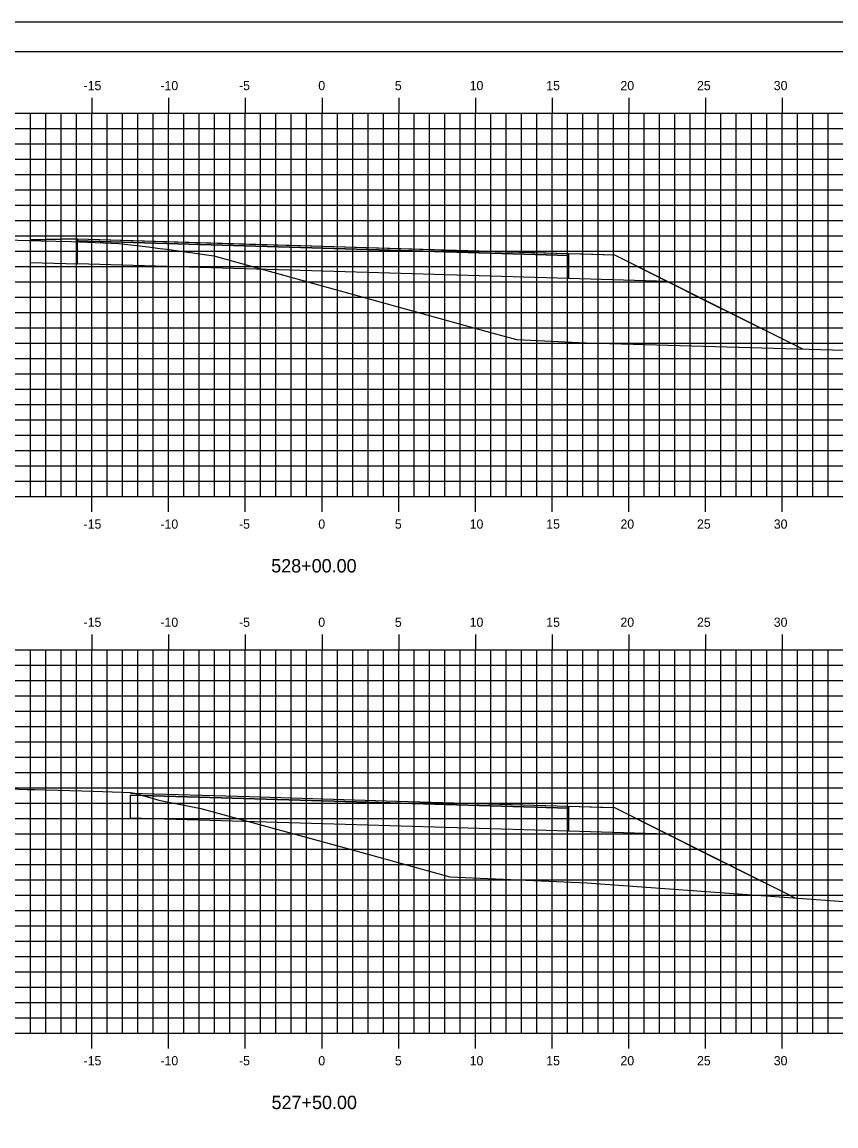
# Model space of a CAD drawing. Extents: x 1168600 to 1177589, y 610178 to 611246.
# Drawn here: x 1176150.8 to 1176203.9, y 610306.7 to 610378.7 of the extents above; entities that cross this region are included whole.
import ezdxf

# ---------------------------------------------------------------- set-up
doc = ezdxf.new("R2010")
doc.units = 0
for name, color, linetype in [('_Construction', 7, 'Continuous'), ('_Station Equation', 7, 'Continuous'), ('D_Roadway_Edge_TW', 7, 'Continuous'), ('D_Roadway_SubGrade', 7, 'Continuous'), ('D_Slope_Direction', 7, 'Continuous'), ('D_Text_Standard', 7, 'Continuous'), ('DIMENSIONS', 7, 'Continuous'), ('H_V ANNOTATION', 7, 'Continuous'), ('MAJOR', 7, 'Continuous'), ('MATCH LINES', 7, 'Continuous'), ('MINOR', 7, 'Continuous')]:
    doc.layers.add(name, color=color, linetype=linetype)

msp = doc.modelspace()

# ---------------------------------------------------------------- linework, layer by layer
at = {"layer": '_Construction'}
msp.add_line((1176255.385, 610376.801), (1176095.385, 610376.801), dxfattribs=at)
msp.add_lwpolyline([(1176087.292, 610268.742), (1176257.292, 610268.742), (1176257.292, 610378.742), (1176087.292, 610378.742)], close=True, dxfattribs=at)
at = {"layer": '_Station Equation'}
for points in [[(1176149.008, 610364.563), (1176152.066, 610364.48), (1176154.048, 610364.427), (1176156.647, 610364.329), (1176157.16, 610364.31), (1176159.056, 610364.077), (1176159.806, 610363.98), (1176160.276, 610363.929), (1176163.329, 610363.5), (1176181.466, 610358.473), (1176183.072, 610358.032), (1176187.595, 610357.827), (1176211.303, 610357.15), (1176217.304, 610356.998), (1176239.288, 610356.319), (1176240.385, 610356.32)], [(1176147.381, 610328.848), (1176151.17, 610328.694), (1176151.247, 610328.691), (1176151.637, 610328.68), (1176155.483, 610328.577), (1176156.716, 610328.538), (1176157.906, 610328.503), (1176158.154, 610328.444), (1176159.158, 610328.172), (1176159.739, 610328.004), (1176162.489, 610327.443), (1176172.278, 610324.774), (1176178.728, 610323.005), (1176187.649, 610322.601), (1176205.3, 610321.33), (1176218.945, 610320.766), (1176231.601, 610319.972), (1176240.385, 610319.818)]]:
    msp.add_lwpolyline(points, dxfattribs=at)
at = {"layer": 'D_Roadway_Edge_TW'}
msp.add_lwpolyline([(1176154.448, 610364.478), (1176154.448, 610364.603), (1176170.447, 610364.123), (1176186.447, 610363.643), (1176186.447, 610363.518), (1176170.447, 610363.998)], close=True, dxfattribs=at)
at = {"layer": 'D_Roadway_SubGrade'}
for points in [[(1176154.448, 610364.603), (1176151.448, 610364.543), (1176151.359, 610364.499), (1176151.359, 610363.071), (1176154.448, 610362.978)], [(1176154.448, 610362.978), (1176154.448, 610364.478), (1176170.447, 610363.998), (1176186.447, 610363.518), (1176186.447, 610362.018), (1176170.447, 610362.498)], [(1176186.447, 610363.643), (1176189.447, 610363.553), (1176192.904, 610361.825), (1176186.447, 610362.018)], [(1176157.906, 610326.831), (1176157.906, 610328.331), (1176170.447, 610327.954), (1176186.447, 610327.474), (1176186.447, 610325.974), (1176170.447, 610326.454)], [(1176186.447, 610327.599), (1176189.447, 610327.509), (1176192.904, 610325.781), (1176186.447, 610325.974)]]:
    msp.add_lwpolyline(points, close=True, dxfattribs=at)
at = {"layer": 'D_Slope_Direction'}
for points in [[(1176189.447, 610363.553), (1176200.53, 610358.012)], [(1176189.447, 610327.509), (1176200.53, 610321.968)]]:
    msp.add_lwpolyline(points, dxfattribs=at)
at = {"layer": 'D_Text_Standard'}
for points in [[(1176151.359, 610364.499), (1176151.359, 610364.499), (1176151.448, 610364.543), (1176152.348, 610364.561), (1176154.448, 610364.603), (1176165.66, 610364.268), (1176170.447, 610364.123), (1176181.66, 610363.788), (1176186.447, 610363.643), (1176187.347, 610363.616), (1176189.447, 610363.553), (1176191.868, 610362.343), (1176192.904, 610361.825), (1176195.195, 610360.679), (1176200.53, 610358.012), (1176201.015, 610357.77), (1176201.706, 610357.424)], [(1176157.906, 610328.456), (1176165.66, 610328.224), (1176170.447, 610328.079), (1176175.26, 610327.934), (1176186.447, 610327.599), (1176188.548, 610327.536), (1176189.447, 610327.509), (1176191.868, 610326.299), (1176192.904, 610325.781), (1176195.195, 610324.635), (1176200.53, 610321.968), (1176200.582, 610321.942), (1176201.217, 610321.624)]]:
    msp.add_lwpolyline(points, dxfattribs=at)
at = {"layer": 'DIMENSIONS'}
for points in [[(1176154.448, 610364.478), (1176154.448, 610364.478), (1176170.447, 610363.998), (1176186.447, 610363.518), (1176186.447, 610363.518), (1176170.447, 610363.998)], [(1176157.906, 610328.331), (1176157.906, 610328.331), (1176170.447, 610327.954), (1176186.447, 610327.474), (1176186.447, 610327.474), (1176170.447, 610327.954)]]:
    msp.add_lwpolyline(points, close=True, dxfattribs=at)
for points in [[(1176154.448, 610364.478), (1176154.448, 610364.478)], [(1176154.448, 610364.478), (1176154.448, 610364.478)], [(1176186.447, 610363.518), (1176186.447, 610363.518)], [(1176186.447, 610363.518), (1176186.447, 610363.518)], [(1176154.448, 610328.434), (1176154.448, 610328.434)], [(1176154.448, 610328.434), (1176154.448, 610328.434)], [(1176186.447, 610327.474), (1176186.447, 610327.474)], [(1176186.447, 610327.474), (1176186.447, 610327.474)]]:
    msp.add_lwpolyline(points, dxfattribs=at)
at = {"layer": 'MAJOR'}
for p, q in [((1176155.385, 610373.803), (1176155.385, 610372.801)), ((1176160.385, 610373.803), (1176160.385, 610372.801)), ((1176165.385, 610373.803), (1176165.385, 610372.801)), ((1176170.385, 610373.803), (1176170.385, 610372.801)), ((1176175.385, 610373.803), (1176175.385, 610372.801)), ((1176180.385, 610373.803), (1176180.385, 610372.801)), ((1176185.385, 610373.803), (1176185.385, 610372.801)), ((1176190.385, 610373.803), (1176190.385, 610372.801)), ((1176195.385, 610373.803), (1176195.385, 610372.801)), ((1176200.385, 610373.803), (1176200.385, 610372.801)), ((1176100.385, 610372.801), (1176240.385, 610372.801)), ((1176100.385, 610372.801), (1176240.385, 610372.801)), ((1176155.385, 610347.801), (1176155.385, 610372.801)), ((1176160.385, 610347.801), (1176160.385, 610372.801)), ((1176165.385, 610347.801), (1176165.385, 610372.801)), ((1176170.385, 610347.801), (1176170.385, 610372.801)), ((1176175.385, 610347.801), (1176175.385, 610372.801)), ((1176180.385, 610347.801), (1176180.385, 610372.801)), ((1176185.385, 610347.801), (1176185.385, 610372.801)), ((1176190.385, 610347.801), (1176190.385, 610372.801)), ((1176195.385, 610347.801), (1176195.385, 610372.801)), ((1176200.385, 610347.801), (1176200.385, 610372.801)), ((1176100.385, 610367.801), (1176240.385, 610367.801)), ((1176100.385, 610362.801), (1176240.385, 610362.801)), ((1176100.385, 610357.801), (1176240.385, 610357.801)), ((1176100.385, 610352.801), (1176240.385, 610352.801)), ((1176100.385, 610347.801), (1176240.385, 610347.801)), ((1176100.385, 610347.801), (1176240.385, 610347.801)), ((1176155.385, 610346.799), (1176155.385, 610347.801)), ((1176160.385, 610346.799), (1176160.385, 610347.801)), ((1176165.385, 610346.799), (1176165.385, 610347.801)), ((1176170.385, 610346.799), (1176170.385, 610347.801)), ((1176175.385, 610346.799), (1176175.385, 610347.801)), ((1176180.385, 610346.799), (1176180.385, 610347.801)), ((1176185.385, 610346.799), (1176185.385, 610347.801)), ((1176190.385, 610346.799), (1176190.385, 610347.801)), ((1176195.385, 610346.799), (1176195.385, 610347.801)), ((1176200.385, 610346.799), (1176200.385, 610347.801)), ((1176155.385, 610338.803), (1176155.385, 610337.801)), ((1176160.385, 610338.803), (1176160.385, 610337.801)), ((1176165.385, 610338.803), (1176165.385, 610337.801)), ((1176170.385, 610338.803), (1176170.385, 610337.801)), ((1176175.385, 610338.803), (1176175.385, 610337.801)), ((1176180.385, 610338.803), (1176180.385, 610337.801)), ((1176185.385, 610338.803), (1176185.385, 610337.801)), ((1176190.385, 610338.803), (1176190.385, 610337.801)), ((1176195.385, 610338.803), (1176195.385, 610337.801)), ((1176200.385, 610338.803), (1176200.385, 610337.801)), ((1176100.385, 610337.801), (1176240.385, 610337.801)), ((1176100.385, 610337.801), (1176240.385, 610337.801)), ((1176155.385, 610312.801), (1176155.385, 610337.801)), ((1176160.385, 610312.801), (1176160.385, 610337.801)), ((1176165.385, 610312.801), (1176165.385, 610337.801)), ((1176170.385, 610312.801), (1176170.385, 610337.801)), ((1176175.385, 610312.801), (1176175.385, 610337.801)), ((1176180.385, 610312.801), (1176180.385, 610337.801)), ((1176185.385, 610312.801), (1176185.385, 610337.801)), ((1176190.385, 610312.801), (1176190.385, 610337.801)), ((1176195.385, 610312.801), (1176195.385, 610337.801)), ((1176200.385, 610312.801), (1176200.385, 610337.801)), ((1176100.385, 610332.801), (1176240.385, 610332.801)), ((1176100.385, 610327.801), (1176240.385, 610327.801)), ((1176100.385, 610322.801), (1176240.385, 610322.801)), ((1176100.385, 610317.801), (1176240.385, 610317.801)), ((1176100.385, 610312.801), (1176240.385, 610312.801)), ((1176100.385, 610312.801), (1176240.385, 610312.801)), ((1176155.385, 610311.799), (1176155.385, 610312.801)), ((1176160.385, 610311.799), (1176160.385, 610312.801)), ((1176165.385, 610311.799), (1176165.385, 610312.801)), ((1176170.385, 610311.799), (1176170.385, 610312.801)), ((1176175.385, 610311.799), (1176175.385, 610312.801)), ((1176180.385, 610311.799), (1176180.385, 610312.801)), ((1176185.385, 610311.799), (1176185.385, 610312.801)), ((1176190.385, 610311.799), (1176190.385, 610312.801)), ((1176195.385, 610311.799), (1176195.385, 610312.801)), ((1176200.385, 610311.799), (1176200.385, 610312.801))]:
    msp.add_line(p, q, dxfattribs=at)
at = {"layer": 'MATCH LINES'}
for points in [[(1176154.448, 610364.603), (1176154.448, 610364.478)], [(1176186.447, 610363.643), (1176186.447, 610363.518)], [(1176186.447, 610327.599), (1176186.447, 610327.474)]]:
    msp.add_lwpolyline(points, dxfattribs=at)
at = {"layer": 'MINOR'}
for p, q in [((1176151.385, 610347.801), (1176151.385, 610372.801)), ((1176152.385, 610347.801), (1176152.385, 610372.801)), ((1176153.385, 610347.801), (1176153.385, 610372.801)), ((1176154.385, 610347.801), (1176154.385, 610372.801)), ((1176156.385, 610347.801), (1176156.385, 610372.801)), ((1176157.385, 610347.801), (1176157.385, 610372.801)), ((1176158.385, 610347.801), (1176158.385, 610372.801)), ((1176159.385, 610347.801), (1176159.385, 610372.801)), ((1176161.385, 610347.801), (1176161.385, 610372.801)), ((1176162.385, 610347.801), (1176162.385, 610372.801)), ((1176163.385, 610347.801), (1176163.385, 610372.801)), ((1176164.385, 610347.801), (1176164.385, 610372.801)), ((1176166.385, 610347.801), (1176166.385, 610372.801)), ((1176167.385, 610347.801), (1176167.385, 610372.801)), ((1176168.385, 610347.801), (1176168.385, 610372.801)), ((1176169.385, 610347.801), (1176169.385, 610372.801)), ((1176171.385, 610347.801), (1176171.385, 610372.801)), ((1176172.385, 610347.801), (1176172.385, 610372.801)), ((1176173.385, 610347.801), (1176173.385, 610372.801)), ((1176174.385, 610347.801), (1176174.385, 610372.801)), ((1176176.385, 610347.801), (1176176.385, 610372.801)), ((1176177.385, 610347.801), (1176177.385, 610372.801)), ((1176178.385, 610347.801), (1176178.385, 610372.801)), ((1176179.385, 610347.801), (1176179.385, 610372.801)), ((1176181.385, 610347.801), (1176181.385, 610372.801)), ((1176182.385, 610347.801), (1176182.385, 610372.801)), ((1176183.385, 610347.801), (1176183.385, 610372.801)), ((1176184.385, 610347.801), (1176184.385, 610372.801)), ((1176186.385, 610347.801), (1176186.385, 610372.801)), ((1176187.385, 610347.801), (1176187.385, 610372.801)), ((1176188.385, 610347.801), (1176188.385, 610372.801)), ((1176189.385, 610347.801), (1176189.385, 610372.801)), ((1176191.385, 610347.801), (1176191.385, 610372.801)), ((1176192.385, 610347.801), (1176192.385, 610372.801)), ((1176193.385, 610347.801), (1176193.385, 610372.801)), ((1176194.385, 610347.801), (1176194.385, 610372.801)), ((1176196.385, 610347.801), (1176196.385, 610372.801)), ((1176197.385, 610347.801), (1176197.385, 610372.801)), ((1176198.385, 610347.801), (1176198.385, 610372.801)), ((1176199.385, 610347.801), (1176199.385, 610372.801)), ((1176201.385, 610347.801), (1176201.385, 610372.801)), ((1176202.385, 610347.801), (1176202.385, 610372.801)), ((1176203.385, 610347.801), (1176203.385, 610372.801)), ((1176100.385, 610371.801), (1176240.385, 610371.801)), ((1176100.385, 610370.801), (1176240.385, 610370.801)), ((1176100.385, 610369.801), (1176240.385, 610369.801)), ((1176100.385, 610368.801), (1176240.385, 610368.801)), ((1176100.385, 610366.801), (1176240.385, 610366.801)), ((1176100.385, 610365.801), (1176240.385, 610365.801)), ((1176100.385, 610364.801), (1176240.385, 610364.801)), ((1176100.385, 610363.801), (1176240.385, 610363.801)), ((1176100.385, 610361.801), (1176240.385, 610361.801)), ((1176100.385, 610360.801), (1176240.385, 610360.801)), ((1176100.385, 610359.801), (1176240.385, 610359.801)), ((1176100.385, 610358.801), (1176240.385, 610358.801)), ((1176100.385, 610356.801), (1176240.385, 610356.801)), ((1176100.385, 610355.801), (1176240.385, 610355.801)), ((1176100.385, 610354.801), (1176240.385, 610354.801)), ((1176100.385, 610353.801), (1176240.385, 610353.801)), ((1176100.385, 610351.801), (1176240.385, 610351.801)), ((1176100.385, 610350.801), (1176240.385, 610350.801)), ((1176100.385, 610349.801), (1176240.385, 610349.801)), ((1176100.385, 610348.801), (1176240.385, 610348.801)), ((1176151.385, 610312.801), (1176151.385, 610337.801)), ((1176152.385, 610312.801), (1176152.385, 610337.801)), ((1176153.385, 610312.801), (1176153.385, 610337.801)), ((1176154.385, 610312.801), (1176154.385, 610337.801)), ((1176156.385, 610312.801), (1176156.385, 610337.801)), ((1176157.385, 610312.801), (1176157.385, 610337.801)), ((1176158.385, 610312.801), (1176158.385, 610337.801)), ((1176159.385, 610312.801), (1176159.385, 610337.801)), ((1176161.385, 610312.801), (1176161.385, 610337.801)), ((1176162.385, 610312.801), (1176162.385, 610337.801)), ((1176163.385, 610312.801), (1176163.385, 610337.801)), ((1176164.385, 610312.801), (1176164.385, 610337.801)), ((1176166.385, 610312.801), (1176166.385, 610337.801)), ((1176167.385, 610312.801), (1176167.385, 610337.801)), ((1176168.385, 610312.801), (1176168.385, 610337.801)), ((1176169.385, 610312.801), (1176169.385, 610337.801)), ((1176171.385, 610312.801), (1176171.385, 610337.801)), ((1176172.385, 610312.801), (1176172.385, 610337.801)), ((1176173.385, 610312.801), (1176173.385, 610337.801)), ((1176174.385, 610312.801), (1176174.385, 610337.801)), ((1176176.385, 610312.801), (1176176.385, 610337.801)), ((1176177.385, 610312.801), (1176177.385, 610337.801)), ((1176178.385, 610312.801), (1176178.385, 610337.801)), ((1176179.385, 610312.801), (1176179.385, 610337.801)), ((1176181.385, 610312.801), (1176181.385, 610337.801)), ((1176182.385, 610312.801), (1176182.385, 610337.801)), ((1176183.385, 610312.801), (1176183.385, 610337.801)), ((1176184.385, 610312.801), (1176184.385, 610337.801)), ((1176186.385, 610312.801), (1176186.385, 610337.801)), ((1176187.385, 610312.801), (1176187.385, 610337.801)), ((1176188.385, 610312.801), (1176188.385, 610337.801)), ((1176189.385, 610312.801), (1176189.385, 610337.801)), ((1176191.385, 610312.801), (1176191.385, 610337.801)), ((1176192.385, 610312.801), (1176192.385, 610337.801)), ((1176193.385, 610312.801), (1176193.385, 610337.801)), ((1176194.385, 610312.801), (1176194.385, 610337.801)), ((1176196.385, 610312.801), (1176196.385, 610337.801)), ((1176197.385, 610312.801), (1176197.385, 610337.801)), ((1176198.385, 610312.801), (1176198.385, 610337.801)), ((1176199.385, 610312.801), (1176199.385, 610337.801)), ((1176201.385, 610312.801), (1176201.385, 610337.801)), ((1176202.385, 610312.801), (1176202.385, 610337.801)), ((1176203.385, 610312.801), (1176203.385, 610337.801)), ((1176100.385, 610336.801), (1176240.385, 610336.801)), ((1176100.385, 610335.801), (1176240.385, 610335.801)), ((1176100.385, 610334.801), (1176240.385, 610334.801)), ((1176100.385, 610333.801), (1176240.385, 610333.801)), ((1176100.385, 610331.801), (1176240.385, 610331.801)), ((1176100.385, 610330.801), (1176240.385, 610330.801)), ((1176100.385, 610329.801), (1176240.385, 610329.801)), ((1176100.385, 610328.801), (1176240.385, 610328.801)), ((1176100.385, 610326.801), (1176240.385, 610326.801)), ((1176100.385, 610325.801), (1176240.385, 610325.801)), ((1176100.385, 610324.801), (1176240.385, 610324.801)), ((1176100.385, 610323.801), (1176240.385, 610323.801)), ((1176100.385, 610321.801), (1176240.385, 610321.801)), ((1176100.385, 610320.801), (1176240.385, 610320.801)), ((1176100.385, 610319.801), (1176240.385, 610319.801)), ((1176100.385, 610318.801), (1176240.385, 610318.801)), ((1176100.385, 610316.801), (1176240.385, 610316.801)), ((1176100.385, 610315.801), (1176240.385, 610315.801)), ((1176100.385, 610314.801), (1176240.385, 610314.801)), ((1176100.385, 610313.801), (1176240.385, 610313.801))]:
    msp.add_line(p, q, dxfattribs=at)

# ---------------------------------------------------------------- texts
at = {"layer": 'D_Text_Standard'}
for s, p in [('C', (1176170.442, 610364.123)), ('L', (1176170.447, 610364.116)), ('C', (1176170.442, 610328.079)), ('L', (1176170.447, 610328.072))]:
    msp.add_text(s, height=0.0146, dxfattribs=at).set_placement(p)
at = {"layer": 'H_V ANNOTATION'}
for s, height, p in [('-15', 0.6, (1176154.842, 610374.301)), ('-10', 0.6, (1176159.85, 610374.301)), ('-5', 0.6, (1176164.975, 610374.301)), ('0', 0.6, (1176170.144, 610374.301)), ('5', 0.6, (1176175.136, 610374.301)), ('10', 0.6, (1176180.01, 610374.301)), ('15', 0.6, (1176185.002, 610374.301)), ('20', 0.6, (1176189.839, 610374.301)), ('25', 0.6, (1176194.831, 610374.301)), ('30', 0.6, (1176199.834, 610374.301)), ('-15', 0.6, (1176154.842, 610345.701)), ('-10', 0.6, (1176159.85, 610345.701)), ('-5', 0.6, (1176164.975, 610345.701)), ('0', 0.6, (1176170.144, 610345.701)), ('5', 0.6, (1176175.136, 610345.701)), ('10', 0.6, (1176180.01, 610345.701)), ('15', 0.6, (1176185.002, 610345.701)), ('20', 0.6, (1176189.839, 610345.701)), ('25', 0.6, (1176194.831, 610345.701)), ('30', 0.6, (1176199.834, 610345.701)), ('528+00.00', 0.875, (1176167.076, 610342.844)), ('-15', 0.6, (1176154.842, 610339.301)), ('-10', 0.6, (1176159.85, 610339.301)), ('-5', 0.6, (1176164.975, 610339.301)), ('0', 0.6, (1176170.144, 610339.301)), ('5', 0.6, (1176175.136, 610339.301)), ('10', 0.6, (1176180.01, 610339.301)), ('15', 0.6, (1176185.002, 610339.301)), ('20', 0.6, (1176189.839, 610339.301)), ('25', 0.6, (1176194.831, 610339.301)), ('30', 0.6, (1176199.834, 610339.301)), ('-15', 0.6, (1176154.842, 610310.701)), ('-10', 0.6, (1176159.85, 610310.701)), ('-5', 0.6, (1176164.975, 610310.701)), ('0', 0.6, (1176170.144, 610310.701)), ('5', 0.6, (1176175.136, 610310.701)), ('10', 0.6, (1176180.01, 610310.701)), ('15', 0.6, (1176185.002, 610310.701)), ('20', 0.6, (1176189.839, 610310.701)), ('25', 0.6, (1176194.831, 610310.701)), ('30', 0.6, (1176199.834, 610310.701)), ('527+50.00', 0.875, (1176167.099, 610307.844))]:
    msp.add_text(s, height=height, dxfattribs=at).set_placement(p)

doc.saveas('drawing.dxf')
